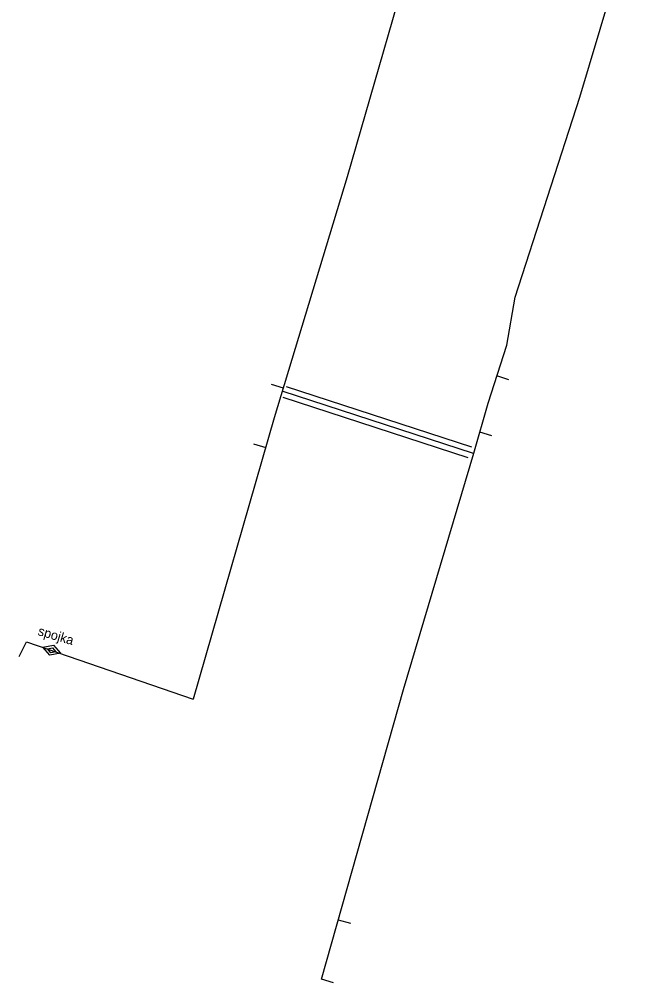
# Model space of a CAD drawing. Extents: x -651943 to -618711, y -1138561 to -1100552.
# Drawn here: x -642340.2 to -642290.8, y -1113867.3 to -1113790.6 of the extents above; entities that cross this region are included whole.
import ezdxf

# ---------------------------------------------------------------- set-up
doc = ezdxf.new("R2010")
doc.units = 0
doc.layers.add('KT trasa', color=7, linetype='Continuous')
doc.layers.add('KT zařízení', color=7, linetype='Continuous')

# ---------------------------------------------------------------- blocks, each defined once
blk = doc.blocks.new('TVSPO_1')
at = {"layer": 'KT zařízení'}
for p, q in [((-0.074, 0.0016), (-0.0005, 0.0439)), ((-0.0005, -0.0409), (-0.074, 0.0016)), ((-0.0353, -0.0001), (0, 0.0203)), ((-0.0005, 0.0439), (0.0728, 0.0015)), ((0.0728, 0.0015), (-0.0005, -0.0409)), ((0, 0.0203), (0.0353, 0.0001)), ((0.0353, 0.0001), (0, -0.0204)), ((0, -0.0204), (-0.0353, -0.0001))]:
    blk.add_line(p, q, dxfattribs=at)

msp = doc.modelspace()

# ---------------------------------------------------------------- linework, layer by layer
at = {"layer": 'KT trasa'}
for p, q in [((-642301.234, -1113819.333), (-642302.185, -1113819.025)), ((-642320.165, -1113819.697), (-642319.208, -1113819.987)), ((-642304.045, -1113825.213), (-642319.29, -1113820.255)), ((-642319.928, -1113822.364), (-642326.388, -1113844.768)), ((-642302.594, -1113823.789), (-642303.555, -1113823.512)), ((-642321.568, -1113824.443), (-642320.607, -1113824.72)), ((-642314.826, -1113862.333), (-642313.864, -1113862.605)), ((-642315.208, -1113867.349), (-642316.17, -1113867.076))]:
    msp.add_line(p, q, dxfattribs=at)
for points in [[(-642302.89, -1113821.202), (-642301.397, -1113816.594), (-642300.737, -1113812.764), (-642295.574, -1113796.825), (-642290.806, -1113780.829)], [(-642307.979, -1113781.919), (-642314.117, -1113803.173), (-642319.928, -1113822.364)], [(-642316.17, -1113867.076), (-642309.635, -1113844.008), (-642304.035, -1113825.178), (-642302.89, -1113821.202)], [(-642340.242, -1113841.374), (-642339.67, -1113840.206), (-642326.388, -1113844.768)]]:
    msp.add_lwpolyline(points, dxfattribs=at)
at = {"layer": 'KT zařízení'}
for p, q in [((-642304.191, -1113824.691), (-642318.951, -1113819.891)), ((-642304.469, -1113825.547), (-642319.229, -1113820.747))]:
    msp.add_line(p, q, dxfattribs=at)

# ---------------------------------------------------------------- block references
at = {"layer": 'KT zařízení', "xscale": 9.999988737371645, "yscale": 9.999988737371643, "rotation": -19.094830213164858}
msp.add_blockref('TVSPO_1', (-642337.662, -1113840.885), dxfattribs=at)

# ---------------------------------------------------------------- texts
at = {"layer": 'KT zařízení'}
msp.add_text('spojka', height=0.75, rotation=343.64536, dxfattribs=at).set_placement((-642338.812, -1113839.658))

doc.saveas('drawing.dxf')
